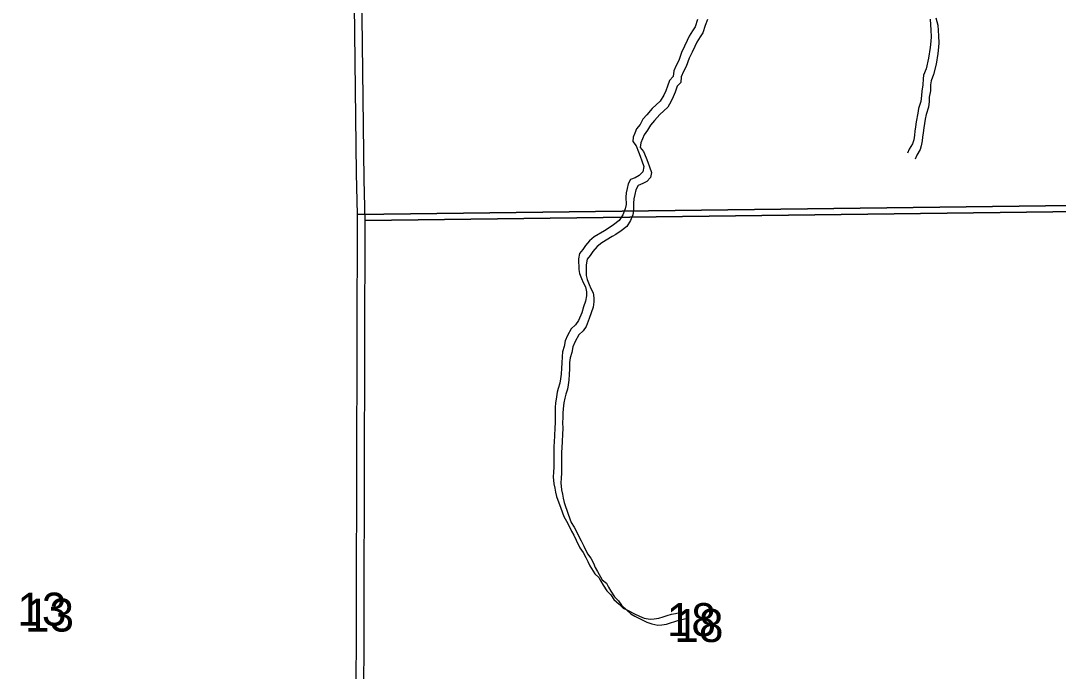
# Model space of a CAD drawing. Extents: x -21.1 to 50.3, y 0 to 22.1.
# Drawn here: x 43.679 to 44.997, y 17.109 to 17.935 of the extents above; entities that cross this region are included whole.
import ezdxf

# ---------------------------------------------------------------- set-up
doc = ezdxf.new("R2010")
doc.units = 0
for name, color, linetype in [('GM_X_Minor_River', 7, 'Continuous'), ('GM_X_Section', 7, 'Continuous'), ('GM_X_Section_Text', 7, 'Continuous')]:
    doc.layers.add(name, color=color, linetype=linetype)

msp = doc.modelspace()

# ---------------------------------------------------------------- linework, layer by layer
at = {"layer": 'GM_X_Minor_River'}
for points in [[(44.8413, 17.9382), (44.8437, 17.9291), (44.8446, 17.9154), (44.845, 17.9066), (44.8447, 17.9013), (44.844, 17.8933), (44.8418, 17.8796), (44.8385, 17.8663), (44.8355, 17.8583), (44.8348, 17.8533), (44.8345, 17.8457), (44.833, 17.8377), (44.8327, 17.8324), (44.832, 17.8248), (44.8291, 17.8156), (44.828, 17.8099), (44.8262, 17.7989), (44.8251, 17.7924), (44.8244, 17.7871), (44.824, 17.7821), (44.8229, 17.776), (44.8214, 17.7711), (44.8173, 17.7642), (44.8151, 17.7592)], [(44.5386, 17.9361), (44.5356, 17.9269), (44.5323, 17.9219), (44.5281, 17.9151), (44.5255, 17.9097), (44.5222, 17.9025), (44.5184, 17.8945), (44.5147, 17.8842), (44.5114, 17.8777), (44.5084, 17.8712), (44.5077, 17.8639), (44.5031, 17.859), (44.5005, 17.8517), (44.4983, 17.8456), (44.4957, 17.8403), (44.4912, 17.8326), (44.4863, 17.828), (44.481, 17.8234), (44.4742, 17.8154), (44.4693, 17.8096), (44.4656, 17.8031), (44.4611, 17.7974), (44.4592, 17.7921), (44.457, 17.7871), (44.4563, 17.7814), (44.4605, 17.7761), (44.4636, 17.7681), (44.4659, 17.7628), (44.4679, 17.7568), (44.4706, 17.7496), (44.4691, 17.7431), (44.4646, 17.7381), (44.4593, 17.7354), (44.4536, 17.7331)], [(44.5512, 17.9362), (44.5482, 17.9286), (44.5453, 17.9194), (44.5419, 17.9144), (44.5378, 17.9076), (44.5352, 17.9022), (44.5318, 17.895), (44.5281, 17.887), (44.5244, 17.8767), (44.521, 17.8702), (44.518, 17.8637), (44.5173, 17.8564), (44.5128, 17.8515), (44.5102, 17.8442), (44.5079, 17.8381), (44.5053, 17.8328), (44.5008, 17.8251), (44.4959, 17.8205), (44.4906, 17.8159), (44.4839, 17.8079), (44.479, 17.8021), (44.4752, 17.7956), (44.4707, 17.7899), (44.4689, 17.7846), (44.4666, 17.7796), (44.4659, 17.7739), (44.4701, 17.7686), (44.4732, 17.7606), (44.4756, 17.7553), (44.4775, 17.7493), (44.4802, 17.7421), (44.4788, 17.7356), (44.4743, 17.7306), (44.469, 17.7279), (44.4633, 17.7256)], [(44.834, 17.9366), (44.8349, 17.9229), (44.8354, 17.9141), (44.835, 17.9088), (44.8343, 17.9008), (44.8322, 17.8871), (44.8289, 17.8738), (44.8259, 17.8658), (44.8252, 17.8608), (44.8249, 17.8532), (44.8234, 17.8452), (44.8231, 17.8399), (44.8224, 17.8323), (44.8194, 17.8231), (44.8183, 17.8174), (44.8165, 17.8064), (44.8154, 17.7999), (44.8147, 17.7946), (44.8144, 17.7896), (44.8133, 17.7835), (44.8118, 17.7786), (44.8077, 17.7717), (44.8054, 17.7667)], [(44.4536, 17.7331), (44.4506, 17.7277), (44.4492, 17.7216), (44.4481, 17.7163), (44.4477, 17.7106), (44.4478, 17.7015), (44.4467, 17.6958), (44.4437, 17.6885), (44.4392, 17.6812), (44.4321, 17.6755), (44.4253, 17.6709), (44.4203, 17.6682), (44.4075, 17.6605), (44.4014, 17.6555), (44.3962, 17.6493), (44.3928, 17.6444), (44.3887, 17.6394), (44.3876, 17.6325), (44.3877, 17.6188), (44.3889, 17.6139), (44.3912, 17.6075), (44.3935, 17.6025), (44.3962, 17.5969), (44.3974, 17.5904), (44.3975, 17.5855), (44.3964, 17.5786), (44.3938, 17.5714), (44.3916, 17.5641), (44.3875, 17.5542), (44.3837, 17.5488), (44.3781, 17.5435), (44.3736, 17.5351), (44.3706, 17.5282), (44.3691, 17.521), (44.3673, 17.5145), (44.3666, 17.5084), (44.3663, 17.5), (44.3659, 17.4936), (44.3656, 17.486), (44.3645, 17.4802), (44.3638, 17.4745), (44.3616, 17.468), (44.3605, 17.4631), (44.3594, 17.4574), (44.3583, 17.4494), (44.358, 17.4441), (44.358, 17.438), (44.3577, 17.4323), (44.3578, 17.4247), (44.3574, 17.4174), (44.3571, 17.4083), (44.3565, 17.3999), (44.3561, 17.3946), (44.3563, 17.368), (44.3556, 17.3615), (44.3553, 17.3558), (44.3561, 17.3467), (44.3573, 17.3414), (44.3581, 17.3361), (44.3597, 17.3308), (44.3648, 17.316), (44.3687, 17.3054), (44.3721, 17.2993), (44.376, 17.2921), (44.3787, 17.2868), (44.3814, 17.2819), (44.3845, 17.2754), (44.3892, 17.2656), (44.3934, 17.2599), (44.3969, 17.2535), (44.3992, 17.2482), (44.4019, 17.2429), (44.4081, 17.2327), (44.4134, 17.2281), (44.4157, 17.2232), (44.4188, 17.2183), (44.4235, 17.2111), (44.4284, 17.2058), (44.4323, 17.2002), (44.4392, 17.1941), (44.4442, 17.1892), (44.4495, 17.1866), (44.4587, 17.1817), (44.4648, 17.1788), (44.4709, 17.1765), (44.4785, 17.1751), (44.4835, 17.1755), (44.4895, 17.1763), (44.4948, 17.1779), (44.5001, 17.1798), (44.5055, 17.1814), (44.5108, 17.1825), (44.5157, 17.1837)], [(44.4633, 17.7256), (44.4603, 17.7202), (44.4588, 17.7141), (44.4577, 17.7088), (44.4574, 17.7031), (44.4575, 17.694), (44.4564, 17.6883), (44.4534, 17.681), (44.4489, 17.6737), (44.4417, 17.668), (44.4349, 17.6634), (44.43, 17.6607), (44.4171, 17.653), (44.4111, 17.648), (44.4058, 17.6418), (44.4024, 17.6369), (44.3983, 17.6319), (44.3972, 17.625), (44.3973, 17.6113), (44.3985, 17.6064), (44.4008, 17.6), (44.4032, 17.595), (44.4059, 17.5894), (44.4071, 17.5829), (44.4071, 17.578), (44.406, 17.5711), (44.4034, 17.5639), (44.4012, 17.5566), (44.3971, 17.5467), (44.3934, 17.5413), (44.3877, 17.536), (44.3832, 17.5276), (44.3802, 17.5207), (44.3788, 17.5135), (44.3769, 17.507), (44.3762, 17.5009), (44.3759, 17.4925), (44.3756, 17.4861), (44.3753, 17.4785), (44.3742, 17.4727), (44.3734, 17.467), (44.3712, 17.4605), (44.3701, 17.4556), (44.369, 17.4499), (44.368, 17.4419), (44.3676, 17.4366), (44.3677, 17.4305), (44.3673, 17.4248), (44.3674, 17.4172), (44.3671, 17.4099), (44.3668, 17.4008), (44.3661, 17.3924), (44.3658, 17.3871), (44.366, 17.3605), (44.3653, 17.354), (44.3649, 17.3483), (44.3658, 17.3392), (44.367, 17.3339), (44.3678, 17.3286), (44.3693, 17.3233), (44.3744, 17.3085), (44.3783, 17.2979), (44.3818, 17.2918), (44.3856, 17.2846), (44.3883, 17.2793), (44.391, 17.2744), (44.3941, 17.2679), (44.3988, 17.2581), (44.403, 17.2524), (44.4065, 17.246), (44.4088, 17.2407), (44.4115, 17.2354), (44.4177, 17.2252), (44.4231, 17.2206), (44.4254, 17.2157), (44.4285, 17.2108), (44.4331, 17.2036), (44.4381, 17.1983), (44.4419, 17.1927), (44.4488, 17.1866), (44.4538, 17.1817), (44.4592, 17.1791), (44.4683, 17.1742), (44.4744, 17.1713), (44.4805, 17.169), (44.4881, 17.1676), (44.4931, 17.168), (44.4992, 17.1688), (44.5045, 17.1704), (44.5098, 17.1723), (44.5151, 17.1739), (44.5204, 17.175), (44.5253, 17.1762)]]:
    msp.add_lwpolyline(points, dxfattribs=at)
at = {"layer": 'GM_X_Section'}
for points in [[(44.0935, 18.72), (45.1314, 18.7262), (45.1486, 17.7019), (44.1067, 17.6888), (44.1055, 17.7407), (44.0943, 18.6684)], [(44.1031, 18.7125), (45.1411, 18.7187), (45.1583, 17.6944), (44.1163, 17.6813), (44.1151, 17.7332), (44.1039, 18.6609)], [(45.1486, 17.7019), (45.1628, 16.6817), (44.1053, 16.6722), (44.1042, 16.7188), (44.1067, 17.6888)], [(45.1583, 17.6944), (45.1724, 16.6742), (44.1149, 16.6647), (44.1138, 16.7113), (44.1163, 17.6813)]]:
    msp.add_lwpolyline(points, close=True, dxfattribs=at)

# ---------------------------------------------------------------- texts
at = {"layer": 'GM_X_Section_Text'}
for s, p in [('13', (43.6747, 17.1669)), ('13', (43.6843, 17.1594)), ('18', (44.4997, 17.1536)), ('18', (44.5093, 17.1461))]:
    msp.add_text(s, height=0.04186, rotation=0, dxfattribs=at).set_placement(p)

doc.saveas('drawing.dxf')
